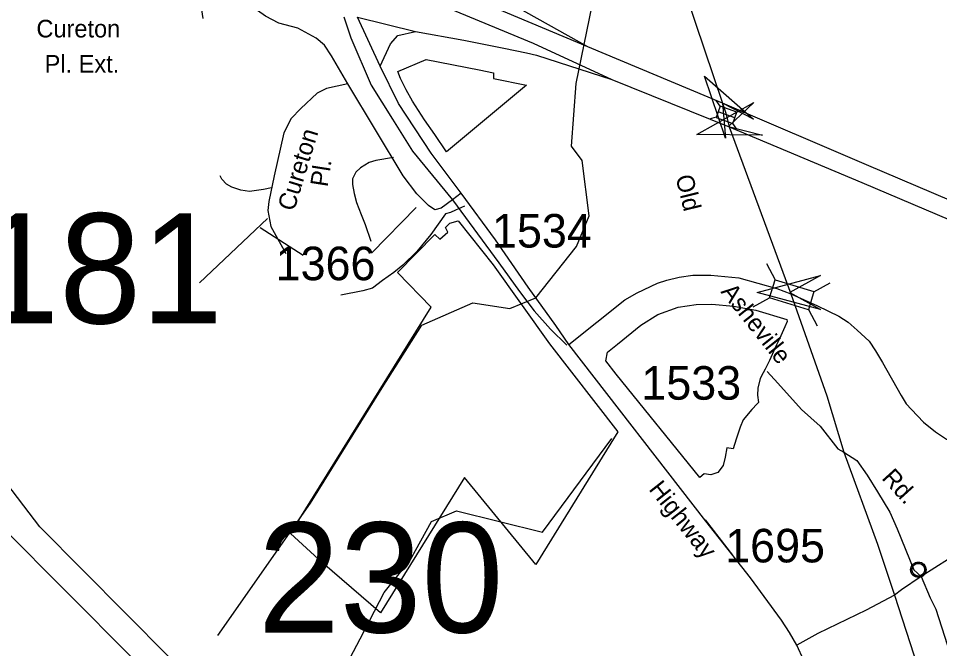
# Model space of a CAD drawing. Extents: x 884530 to 1028605, y 526725 to 653634.
# Drawn here: x 953521 to 956954, y 616134 to 618482 of the extents above; entities that cross this region are included whole.
import ezdxf

# ---------------------------------------------------------------- set-up
doc = ezdxf.new("R2010")
doc.units = 0
for name, color, linetype in [('Exist Boundary Political City Limit New', 7, 'Continuous'), ('Exist Civil Demographics Community CELL', 7, 'Continuous'), ('Exist Hydrographic Bay Label', 7, 'Continuous'), ('Exist Hydrographic Creek Single Shore', 7, 'Continuous'), ('Exist Railroad Mainline', 7, 'Continuous'), ('Exist Road Non-System Type 51', 7, 'Continuous'), ('Exist Road Primary Interstate Divided Center Attributed', 7, 'Continuous'), ('Exist Road Primary Interstate Ramp 1 Lane Attributed', 7, 'Continuous'), ('Exist Road Primary Interstate Structure Standard Bridge CELL', 7, 'Continuous'), ('Exist Road Primary US Attributed', 7, 'Continuous'), ('Exist Road Primary US Divided Attributed', 7, 'Continuous'), ('Exist Road Primary US Label', 7, 'Continuous'), ('Exist Road Secondary Structure Standard Bridge Attributed CELL', 7, 'Continuous'), ('Exist Road Secondary Structure Standard Bridge CELL', 7, 'Continuous'), ('Exist Road Secondary Structure Standard Bridge Number Label', 7, 'Continuous'), ('Exist Road Secondary Type 41 Attributed', 7, 'Continuous'), ('Exist Road Secondary Type 51 Attributed', 7, 'Continuous'), ('Exist Road Secondary Type 51 Label', 7, 'Continuous'), ('Exist Road Secondary Type 51 Number Label', 7, 'Continuous'), ('Map Preparation Boundary City Limit Buffer Line', 7, 'Continuous')]:
    doc.layers.add(name, color=color, linetype=linetype)

msp = doc.modelspace()

# ---------------------------------------------------------------- linework, layer by layer
at = {"layer": 'Exist Boundary Political City Limit New'}
for points in [[(955414.6, 618233.1), (955116.2, 617984.8), (955072.8, 618049.1), (955034.4, 618104.4), (954989.2, 618173.6), (954965.6, 618215.7), (954945.4, 618257.5), (954934.6, 618284.3), (955040.3, 618328.9), (955238.4, 618290.2), (955292, 618279.8), (955291.2, 618258.6), (955414.6, 618233.1)], [(955159.8, 617728.4), (955289.8, 617563.8), (955500.5, 617269.8), (955754.9, 616942.2), (955449.6, 616446.8), (955183.4, 616771.6), (954870.3, 616267.1), (954654.5, 616453.2), (954534.5, 616563.1), (955059.4, 617405.6), (954933.8, 617535.8), (955072.8, 617676.6), (955091.6, 617659.2), (955121.6, 617685.6), (955113.2, 617703), (955129.2, 617718.9), (955159.8, 617728.4)], [(956196.2, 616914.4), (956184.6, 616878.6), (956160.6, 616881.9), (956155.1, 616847.8), (956147.1, 616816.4), (956127.2, 616789.6), (956101, 616781.6), (956076.8, 616785), (956061, 616771.5), (955748.5, 617156.8), (955710.7, 617206), (955716.6, 617238.5), (955753.4, 617268.9), (955840.8, 617339.1), (955904.2, 617378.8), (955980, 617406.1), (956047.3, 617415.8), (956105.4, 617416.8), (956186.5, 617409.9), (956268.8, 617394.5), (956384.6, 617360.2), (956385.9, 617352.3), (956377.1, 617332.7), (956356.9, 617288.4), (956345.3, 617263.1), (956320.1, 617207.7), (956304.4, 617175.6), (956296.7, 617162.1), (956284.9, 617140), (956276.8, 617104.1), (956275.7, 617078.9), (956279.4, 617050.6), (956274.5, 617045.6), (956254.1, 617024.4), (956222.5, 616986.9), (956210.6, 616958.6), (956196.2, 616914.4)]]:
    msp.add_lwpolyline(points, dxfattribs=at)
at = {"layer": 'Exist Civil Demographics Community CELL'}
msp.add_lwpolyline([(956851.3, 616431.6), (956851.6, 616433.3), (956852.1, 616435.3), (956853, 616437.5), (956853.9, 616439.2), (956854.9, 616441), (956856.1, 616442.5), (956857.3, 616443.9), (956858.7, 616445.3), (956860.4, 616446.7), (956862, 616447.8), (956863.5, 616448.6), (956865, 616449.4), (956866.7, 616450.1), (956868.4, 616450.6), (956869.7, 616451), (956871.2, 616451.2), (956872.5, 616451.4), (956874.4, 616451.5), (956875.8, 616451.5), (956877.5, 616451.4), (956879, 616451.2), (956880.5, 616450.9), (956882, 616450.5), (956883.6, 616449.9), (956885.6, 616449), (956887.5, 616447.9), (956889.1, 616446.8), (956890.6, 616445.6), (956891.7, 616444.7), (956892.9, 616443.3), (956894.1, 616441.9), (956895, 616440.5), (956896, 616439), (956896.7, 616437.4), (956897.3, 616435.9), (956897.8, 616434.3), (956898.2, 616432.9), (956898.5, 616431.1), (956898.7, 616429.7), (956898.8, 616427.8), (956898.8, 616426.1), (956898.6, 616424.3), (956898.3, 616422.7), (956897.8, 616420.8), (956897.2, 616419), (956896.5, 616417.5), (956895.6, 616415.6), (956894.6, 616414), (956893.5, 616412.6), (956892.2, 616411.1), (956890.6, 616409.6), (956889.1, 616408.4), (956887.6, 616407.3), (956886.2, 616406.5), (956884.2, 616405.6), (956882, 616404.7), (956880.2, 616404.3), (956878.2, 616403.9), (956876.8, 616403.7), (956875.4, 616403.7), (956873.7, 616403.7), (956872.4, 616403.8), (956870.7, 616404), (956868.9, 616404.4), (956867.5, 616404.8), (956865.9, 616405.4), (956864.5, 616406), (956863.3, 616406.7), (956861.3, 616407.9), (956859.6, 616409.2), (956858.1, 616410.6), (956856.7, 616412.1), (956855.7, 616413.3), (956854.8, 616414.5), (956853.6, 616416.7), (956853.1, 616417.8), (956852.5, 616419), (956851.8, 616421.5), (956851.3, 616423.7), (956851.1, 616425.2), (956851, 616427.2), (956851, 616428.6), (956851.1, 616430.6)], close=True, dxfattribs=at)
msp.add_lwpolyline([(956851.3, 616431.6), (956851.6, 616433.3), (956852.1, 616435.3), (956853, 616437.5), (956853.9, 616439.2), (956854.9, 616441), (956856.1, 616442.5), (956857.3, 616443.9), (956858.7, 616445.3), (956860.4, 616446.7), (956862, 616447.8), (956863.5, 616448.6), (956865, 616449.4), (956866.7, 616450.1), (956868.4, 616450.6), (956869.7, 616451), (956871.2, 616451.2), (956872.5, 616451.4), (956874.4, 616451.5), (956875.8, 616451.5), (956877.5, 616451.4), (956879, 616451.2), (956880.5, 616450.9), (956882, 616450.5), (956883.6, 616449.9), (956885.6, 616449), (956887.5, 616447.9), (956889.1, 616446.8), (956890.6, 616445.6), (956891.7, 616444.7), (956892.9, 616443.3), (956894.1, 616441.9), (956895, 616440.5), (956896, 616439), (956896.7, 616437.4), (956897.3, 616435.9), (956897.8, 616434.3), (956898.2, 616432.9), (956898.5, 616431.1), (956898.7, 616429.7), (956898.8, 616427.8), (956898.8, 616426.1), (956898.6, 616424.3), (956898.3, 616422.7), (956897.8, 616420.8), (956897.2, 616419), (956896.5, 616417.5), (956895.6, 616415.6), (956894.6, 616414), (956893.5, 616412.6), (956892.2, 616411.1), (956890.6, 616409.6), (956889.1, 616408.4), (956887.6, 616407.3), (956886.2, 616406.5), (956884.2, 616405.6), (956882, 616404.7), (956880.2, 616404.3), (956878.2, 616403.9), (956876.8, 616403.7), (956875.4, 616403.7), (956873.7, 616403.7), (956872.4, 616403.8), (956870.7, 616404), (956868.9, 616404.4), (956867.5, 616404.8), (956865.9, 616405.4), (956864.5, 616406), (956863.3, 616406.7), (956861.3, 616407.9), (956859.6, 616409.2), (956858.1, 616410.6), (956856.7, 616412.1), (956855.7, 616413.3), (956854.8, 616414.5), (956853.6, 616416.7), (956853.1, 616417.8), (956852.5, 616419), (956851.8, 616421.5), (956851.3, 616423.7), (956851.1, 616425.2), (956851, 616427.2), (956851, 616428.6), (956851.1, 616430.6)], close=True, dxfattribs=at)
for centre, radius in [((956874.9, 616427.8), 28.8), ((956874.9, 616427.8), 28.8), ((956874.9, 616427.9), 23.4), ((956874.9, 616427.9), 23.4)]:
    msp.add_circle(centre, radius, dxfattribs=at)
at = {"layer": 'Exist Hydrographic Bay Label'}
for points in [[(954508.8, 615628.2), (954081.8, 616103.8), (953600.5, 616587.7), (953333.7, 616936.1), (953142.9, 617060.2), (953020.3, 617182.7), (952644, 617463.8), (951981.7, 618091.8), (951681.7, 618343.4), (951380, 618468.3), (951187.5, 618426.7), (951031.5, 618301.7), (949715.5, 617875), (949351.3, 617807.3), (949257.7, 617828.1), (949112.1, 617916.6), (948940.4, 617927)], [(954394.5, 615598.4), (954351.3, 615647.4), (953944.2, 616100.8), (953459.7, 616588), (953200.7, 616926.2), (953016.7, 617045.8), (952898, 617164.4), (952553.6, 617345.6), (951850.3, 618082.4), (951624.5, 618301.7), (951348.8, 618390.2), (951223.9, 618296.5), (951031.5, 618218.5), (949819.5, 617838.6), (949377.3, 617708.4), (949242.1, 617713.6), (949086.1, 617843.8), (948953.5, 617847)]]:
    msp.add_lwpolyline(points, dxfattribs=at)
at = {"layer": 'Exist Hydrographic Creek Single Shore'}
for points in [[(954264, 616182.5), (954609.8, 616676.3), (954876.5, 617105.3), (955024.2, 617339.6), (955215.1, 617422.5), (955352, 617400.9), (955449.3, 617440.5), (955600.6, 617631.6), (955648.1, 617746), (955622.2, 617953.2), (955582.4, 618006.5), (955599.2, 618239.2), (955659.6, 618530), (955742, 618735.1), (955801.5, 618999.7), (955872.6, 619123), (955928.5, 619286), (955859.2, 619954.5), (955992.5, 620246.5), (956289.5, 620516)], [(954508.8, 615628.2), (954794.2, 616170.1), (954884.3, 616343.2), (954980.9, 616463.6), (955060.2, 616607.8), (955153.9, 616647.5), (955474.5, 616568.2), (955732, 616916.6)]]:
    msp.add_lwpolyline(points, dxfattribs=at)
at = {"layer": 'Exist Railroad Mainline'}
for points in [[(955333.3, 620063.9), (955400.4, 619987.7), (955452.4, 619915.8), (955506.4, 619826.7), (955557.3, 619744.3), (955609.5, 619664.5), (955652.5, 619581), (955708.7, 619470.9), (955736.8, 619364.4), (955801.5, 619207.6), (955853, 619083.5), (955892.8, 618977.7), (955941.8, 618770.5), (956145.2, 618165.6)], [(956145.2, 618165.6), (956156.9, 618128.8), (956169.5, 618078.5)], [(956169.5, 618078.5), (956399.9, 617455.3)], [(956399.9, 617455.3), (956534.4, 617075.3), (956596.9, 616865.8)], [(956596.9, 616865.8), (956722.4, 616522.8), (956786, 616333.6), (957103.5, 615351.5), (957214.6, 615039.4), (957468.6, 614352.1), (957647.3, 613876.8), (957720.1, 613626), (958173.8, 612281.6), (958632.5, 610944.6), (959028.2, 609766.2)]]:
    msp.add_lwpolyline(points, dxfattribs=at)
at = {"layer": 'Exist Road Non-System Type 51'}
for p, q in [((954449.5, 617736.7), (954195.5, 617496.2)), ((956183.7, 616482.4), (956081.3, 616613.2))]:
    msp.add_line(p, q, dxfattribs=at)
for points in [[(954919.1, 617963.9), (954852.9, 617952.1), (954828.1, 617945.4), (954795.4, 617925.4), (954778.5, 617908.8), (954766.6, 617884.8), (954766, 617862.8), (954772.2, 617829.4), (954781, 617795.9), (954797.8, 617751.3), (954812.8, 617714.7), (954834.5, 617652.6)], [(954464, 617850.9), (954434.6, 617844.5), (954382, 617837.4), (954349.3, 617842.1), (954315.9, 617853.3), (954295.9, 617864.4), (954278.5, 617882.7), (954272.9, 617895.5)], [(955182.9, 617782.3), (955150.5, 617767.6), (955130.8, 617758.5), (955113.2, 617753.7)], [(955113.2, 617753.7), (955057.5, 617676.4), (955006.4, 617613.5), (954953.1, 617562.6), (954920.5, 617535.4), (954878.2, 617505.2), (954840.8, 617476.5), (954804.9, 617466.9), (954722.9, 617450.3)]]:
    msp.add_lwpolyline(points, dxfattribs=at)
at = {"layer": 'Exist Road Primary Interstate Divided Center Attributed'}
for points in [[(955643.1, 618376.4), (955212.8, 618557), (954827, 618721.9), (954679.7, 618792)], [(954702.9, 618709.1), (954738.8, 618689.9), (954950.5, 618594), (955439.8, 618389.4), (955733, 618254.7)], [(956145.2, 618165.6), (955643.1, 618376.4)], [(955733, 618254.7), (956169.5, 618078.5)], [(957973, 617309.6), (957821.1, 617397.7), (957715.3, 617455.6), (957503.7, 617566.4), (957183, 617722.7), (956682, 617936.2), (956145.2, 618165.6)], [(956169.5, 618078.5), (956664.4, 617871.2), (957135, 617671), (957430.9, 617530), (957650.8, 617414.2), (957790.8, 617340.6), (957899.5, 617273.2)]]:
    msp.add_lwpolyline(points, dxfattribs=at)
at = {"layer": 'Exist Road Primary Interstate Ramp 1 Lane Attributed'}
for points in [[(955643.1, 618376.4), (955308.1, 618564.3), (955301, 618571.3), (955270.7, 618601.6), (955153.1, 618686.2), (955070.2, 618764.1), (954895.3, 618928), (954837.4, 618965.5), (954735.2, 619006.5), (954611.5, 619059.1)], [(954784.9, 618486.1), (955000.4, 618432.7)], [(954868.9, 618304), (954907.9, 618387.6), (954935.6, 618417.7), (955000.4, 618432.7)], [(955000.4, 618432.7), (955181.2, 618401.3), (955330.5, 618370.6), (955414.8, 618353.2), (955451.6, 618345.5), (955733, 618254.7)]]:
    msp.add_lwpolyline(points, dxfattribs=at)
at = {"layer": 'Exist Road Primary Interstate Structure Standard Bridge CELL'}
for p, q in [((956136.1, 618154.7), (956121.2, 618176.4)), ((956121.1, 618113.5), (956095.7, 618106.5)), ((956191.1, 618111.5), (956128.7, 618134.2)), ((956224.1, 618139.4), (956198.7, 618132.3)), ((956198.5, 618069), (956183.6, 618090.7))]:
    msp.add_line(p, q, dxfattribs=at)
msp.add_lwpolyline([(956198.7, 618132.3), (956136.2, 618155), (956121.1, 618113.4), (956183.6, 618090.7)], close=True, dxfattribs=at)
at = {"layer": 'Exist Road Primary US Attributed'}
for points in [[(956421.6, 616146.9), (956395.2, 616193.6), (956364.6, 616240.3), (956249.7, 616398.1), (956083, 616609.4), (955572.1, 617267.6)], [(955968.8, 614321.6), (956348.6, 615030.2), (956504.2, 615363.1), (956530.2, 615462.1), (956547.6, 615544.8), (956556.5, 615618.4), (956550.7, 615753.2), (956537.7, 615828.5), (956509.5, 615930.2), (956474.5, 616032.3), (956421.6, 616146.9)]]:
    msp.add_lwpolyline(points, dxfattribs=at)
at = {"layer": 'Exist Road Primary US Divided Attributed'}
for points in [[(954734.3, 618487.3), (954759.9, 618409.5), (954835.4, 618233.6), (954915.6, 618106.7), (954989.9, 617987.5), (955138.9, 617806.2)], [(954868.9, 618304), (954784.9, 618486.1)], [(955171.1, 617831.3), (955058.9, 617979.5), (954937.3, 618165.2), (954868.9, 618304)], [(955138.9, 617806.2), (955311.6, 617571.5), (955388.6, 617464.5), (955443.1, 617392.7), (955503.9, 617324.1), (955564.7, 617264.8)], [(955572.1, 617267.6), (955524.2, 617338.1), (955421.3, 617480.1), (955298.5, 617657.4), (955171.1, 617831.3)]]:
    msp.add_lwpolyline(points, dxfattribs=at)
at = {"layer": 'Exist Road Secondary Structure Standard Bridge Attributed CELL'}
for points in [[(956155.6, 618036.3), (956077.3, 618267.2), (956260.6, 618106.4), (956145, 618165.8)], [(956293.5, 618046.7), (956049.7, 618049.2), (956262.1, 618169), (956167.7, 618079.6)], [(956509.7, 617397.9), (956274.1, 617461), (956509.7, 617524.1), (956396, 617461)]]:
    msp.add_lwpolyline(points, close=True, dxfattribs=at)
at = {"layer": 'Exist Road Secondary Structure Standard Bridge CELL'}
for p, q in [((956308.5, 617568.9), (956341, 617508)), ((956485.4, 617463.8), (956546.3, 617496.3)), ((956259.6, 617408), (956320.4, 617440.5)), ((956465.4, 617397.8), (956497.9, 617336.9))]:
    msp.add_line(p, q, dxfattribs=at)
msp.add_lwpolyline([(956341, 617508), (956485.5, 617464.1), (956465, 617396.5), (956320.4, 617440.5)], close=True, dxfattribs=at)
at = {"layer": 'Exist Road Secondary Type 41 Attributed'}
for points in [[(954748.1, 618238.3), (954687.4, 618342.8), (954661.1, 618381.8), (954630.1, 618408.9), (954562.4, 618445.8), (954491.4, 618464.4), (954442.3, 618489.8), (954322.6, 618575.5), (954289.4, 618630.2), (954252.9, 618660.8), (954225.8, 618652.3), (954205.5, 618623.5), (954198.7, 618545.7), (954208.9, 618481.3)], [(956312, 617166.4), (956351.4, 617123.4), (956439.8, 617025.2), (956509.1, 616963.2), (956575.3, 616878.9), (956596.9, 616865.8)], [(956596.9, 616865.8), (956646, 616834.6), (956684.7, 616779.9), (956723.1, 616718.1), (956768.6, 616642.1), (956795.9, 616580.8), (956857.7, 616427), (956885.4, 616403.3)]]:
    msp.add_lwpolyline(points, dxfattribs=at)
at = {"layer": 'Exist Road Secondary Type 51 Attributed'}
for points in [[(954748.1, 618238.3), (954669.1, 618220.6), (954634.9, 618202.9), (954573.5, 618146.3), (954537, 618108.5), (954509.9, 618055.4), (954474.5, 617894.9), (954454.4, 617800.1), (954450.9, 617766.2), (954461.5, 617707.2), (954518.1, 617605.7)], [(955138.9, 617806.2), (955096.4, 617775.4), (955072.3, 617769.3), (955049.6, 617785.5), (955005.4, 617828.8), (954954.3, 617895.4), (954748.1, 618238.3)], [(955171.1, 617831.3), (955138.9, 617806.2)], [(955572.1, 617267.6), (955781.4, 617433.6), (955826.7, 617459.1), (955903.1, 617495.9), (955937.9, 617506.3), (955983.6, 617517.4), (956034.1, 617525.1), (956101, 617525.1)], [(956101, 617525.1), (956205.8, 617515.4), (956348.1, 617476.1), (956399.9, 617455.3)], [(956399.9, 617455.3), (956498.9, 617411), (956579.1, 617372.3), (956613, 617350.6), (956646.9, 617320.4), (956691.3, 617279.8), (956714.8, 617244), (956741.2, 617199.7), (956811, 617077), (956829.8, 617045.9), (956849.6, 617025.1), (956894, 616978), (956938.3, 616942.1), (956979.8, 616913.8), (957069.4, 616876.1), (957127.8, 616861), (957197.5, 616852.5), (957246.5, 616854.5), (957309.3, 616861)], [(957309.3, 616861), (957309.5, 616780.7), (957298.7, 616737.5), (957296.9, 616730.2), (957282.9, 616696.4), (957258.4, 616666.2), (957223.9, 616633.6), (957142, 616569.8), (957089.7, 616532), (956885.4, 616403.3)], [(956885.4, 616403.3), (956811.9, 616353.5), (956786, 616333.6)], [(956885.4, 616403.3), (956919.3, 616323.5), (956940, 616280.6), (957004.3, 616079.6), (957123.8, 615695.2), (957243.7, 615394.9), (957314.5, 615253.3), (957367.6, 615182.5), (957454.6, 615068.2), (957499.1, 614979.1), (957603.8, 614770.6), (957654.7, 614675.2), (957689.7, 614582.9), (957807.4, 614344.2), (957839.1, 614234.8), (957875.7, 614135.4), (957907, 614057.2), (957909.5, 614024.3), (957915.5, 613975), (957899.6, 613914.5), (957876.2, 613838.8), (957824.1, 613767.9), (957796.4, 613747.8), (957773.8, 613720.1)], [(956786, 616333.6), (956679.9, 616277), (956500.3, 616189.8), (956421.6, 616146.9)]]:
    msp.add_lwpolyline(points, dxfattribs=at)
at = {"layer": 'Exist Road Secondary Type 51 Number Label'}
for points in [[(955003, 617777.4), (954838.1, 617608.4)], [(954421.9, 617703.2), (954582.6, 617600.1)]]:
    msp.add_lwpolyline(points, dxfattribs=at)
at = {"layer": 'Map Preparation Boundary City Limit Buffer Line'}
for points in [[(955414.6, 618233.1), (955116.2, 617984.8), (955072.8, 618049.1), (955034.4, 618104.4), (954989.2, 618173.6), (954965.6, 618215.7), (954945.4, 618257.5), (954934.6, 618284.3), (955040.3, 618328.9), (955238.4, 618290.2), (955292, 618279.8), (955291.2, 618258.6), (955414.6, 618233.1)], [(955159.8, 617728.4), (955289.8, 617563.8), (955500.5, 617269.8), (955754.9, 616942.2), (955449.6, 616446.8), (955183.4, 616771.6), (954870.3, 616267.1), (954654.5, 616453.2), (954534.5, 616563.1), (955059.4, 617405.6), (954933.8, 617535.8), (955072.8, 617676.6), (955091.6, 617659.2), (955121.6, 617685.6), (955113.2, 617703), (955129.2, 617718.9), (955159.8, 617728.4)], [(956196.2, 616914.4), (956184.6, 616878.6), (956160.6, 616881.9), (956155.1, 616847.8), (956147.1, 616816.4), (956127.2, 616789.6), (956101, 616781.6), (956076.8, 616785), (956061, 616771.5), (955748.5, 617156.8), (955710.7, 617206), (955716.6, 617238.5), (955753.4, 617268.9), (955840.8, 617339.1), (955904.2, 617378.8), (955980, 617406.1), (956047.3, 617415.8), (956105.4, 617416.8), (956186.5, 617409.9), (956268.8, 617394.5), (956384.6, 617360.2), (956385.9, 617352.3), (956377.1, 617332.7), (956356.9, 617288.4), (956345.3, 617263.1), (956320.1, 617207.7), (956304.4, 617175.6), (956296.7, 617162.1), (956284.9, 617140), (956276.8, 617104.1), (956275.7, 617078.9), (956279.4, 617050.6), (956274.5, 617045.6), (956254.1, 617024.4), (956222.5, 616986.9), (956210.6, 616958.6), (956196.2, 616914.4)]]:
    msp.add_lwpolyline(points, dxfattribs=at)

# ---------------------------------------------------------------- texts
at = {"layer": 'Exist Road Primary US Label'}
msp.add_text('Highway', height=65.62, rotation=308.4057, dxfattribs=at).set_placement((955867.8, 616727.1))
at = {"layer": 'Exist Road Secondary Structure Standard Bridge Number Label'}
for s, p in [('181', (953368.2, 617345.5)), ('230', (954413.5, 616194))]:
    msp.add_text(s, height=410.1, dxfattribs=at).set_placement(p)
at = {"layer": 'Exist Road Secondary Type 51 Label'}
for s, p in [('Cureton', (953588.2, 618411.1)), ('Pl. Ext.', (953618.8, 618280.1))]:
    msp.add_text(s, height=65.62, dxfattribs=at).set_placement(p)
for s, rotation, p in [('Cureton', 72.969, (954548.1, 617760.5)), ('Pl.', 81.1619, (954672.9, 617851.7)), ('Old', 283.9061, (955969.4, 617891.3)), ('Asheville', 308.4641, (956136.3, 617462.9)), ('Rd.', 312.1853, (956735.6, 616767.8))]:
    msp.add_text(s, height=65.62, rotation=rotation, dxfattribs=at).set_placement(p)
at = {"layer": 'Exist Road Secondary Type 51 Number Label'}
for s, p in [('1534', (955286, 617628.2)), ('1366', (954479.7, 617506.5)), ('1533', (955842.6, 617061.4)), ('1695', (956155.1, 616455.2))]:
    msp.add_text(s, height=125, dxfattribs=at).set_placement(p)

doc.saveas('drawing.dxf')
